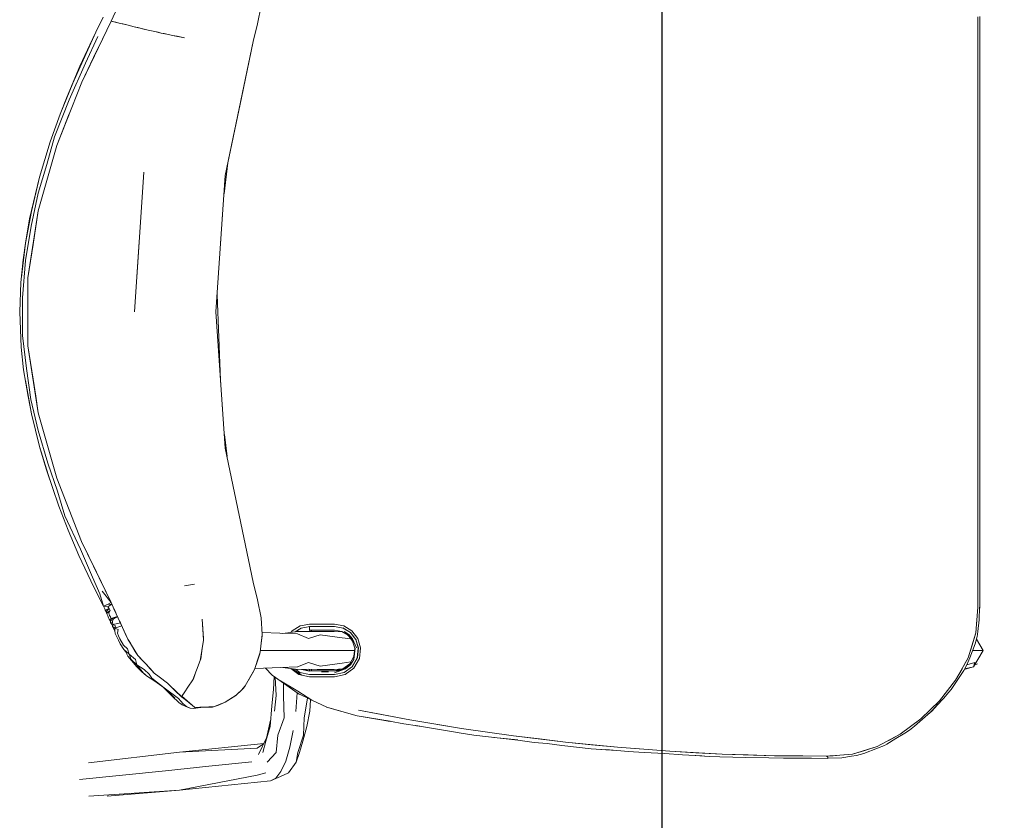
# Model space of a CAD drawing. Header units: millimetres. Extents: x -261 to 187, y -214 to 106.
# Tile 947 of 1056: x -213.946 to -213.411, y 18.001 to 18.436. Entities that reach past the tile are written whole.
import ezdxf

# ---------------------------------------------------------------- set-up
doc = ezdxf.new("R2010")
doc.units = ezdxf.units.MM
doc.header["$LTSCALE"] = 0.005
doc.header["$MEASUREMENT"] = 0
doc.layers.add('DI-Detalhes', color=1, linetype='Continuous', lineweight=30)
doc.layers.add('IFC-Elemento de mobília-Contorno', color=9, linetype='Continuous', lineweight=5)

msp = doc.modelspace()

# ---------------------------------------------------------------- linework, layer by layer
at = {"layer": 'DI-Detalhes'}
msp.add_lwpolyline([(-213.59691, 14.97736), (-210.47347, 14.97736), (-210.47347, 18.7509), (-213.59691, 18.7509), (-213.59691, 14.97736)], dxfattribs=at)
at = {"layer": 'IFC-Elemento de mobília-Contorno', "lineweight": 5}
for p, q in [((-213.89593, 18.43509), (-213.89248, 18.44239)), ((-213.81638, 18.43362), (-213.81452, 18.44339)), ((-213.91195, 18.40187), (-213.89593, 18.43509)), ((-213.90423, 18.42908), (-213.90028, 18.43716)), ((-213.9007, 18.4252), (-213.89593, 18.43509)), ((-213.89593, 18.43509), (-213.89525, 18.43653)), ((-213.89593, 18.43509), (-213.89164, 18.43399)), ((-213.89593, 18.43509), (-213.89335, 18.43443)), ((-213.42521, 18.43743), (-213.42519, 18.42742)), ((-213.42521, 18.43743), (-213.42517, 18.41963)), ((-213.42418, 18.42749), (-213.42418, 18.43751)), ((-213.89335, 18.43443), (-213.89164, 18.43399)), ((-213.89164, 18.43399), (-213.88745, 18.43295)), ((-213.89164, 18.43399), (-213.88955, 18.43348)), ((-213.88955, 18.43348), (-213.88745, 18.43295)), ((-213.88745, 18.43295), (-213.8834, 18.43196)), ((-213.88745, 18.43295), (-213.88543, 18.43245)), ((-213.88543, 18.43245), (-213.8834, 18.43196)), ((-213.8834, 18.43196), (-213.8795, 18.43102)), ((-213.8834, 18.43196), (-213.88145, 18.43149)), ((-213.88145, 18.43149), (-213.8795, 18.43102)), ((-213.8795, 18.43102), (-213.87575, 18.43014)), ((-213.8795, 18.43102), (-213.87763, 18.43058)), ((-213.87575, 18.43014), (-213.87218, 18.42933)), ((-213.87575, 18.43014), (-213.87397, 18.42974)), ((-213.87397, 18.42974), (-213.87218, 18.42933)), ((-213.87218, 18.42933), (-213.8688, 18.42858)), ((-213.87218, 18.42933), (-213.87049, 18.42896)), ((-213.8188, 18.42397), (-213.81638, 18.43362)), ((-213.90984, 18.41215), (-213.90321, 18.42674)), ((-213.90951, 18.41738), (-213.90423, 18.42908)), ((-213.90759, 18.42215), (-213.90423, 18.42908)), ((-213.90547, 18.41531), (-213.9007, 18.4252)), ((-213.87049, 18.42896), (-213.8688, 18.42858)), ((-213.8688, 18.42858), (-213.86561, 18.4279)), ((-213.8688, 18.42858), (-213.8672, 18.42824)), ((-213.8672, 18.42824), (-213.86561, 18.4279)), ((-213.86561, 18.4279), (-213.86264, 18.42729)), ((-213.86561, 18.4279), (-213.86412, 18.42759)), ((-213.86412, 18.42759), (-213.86264, 18.42729)), ((-213.86264, 18.42729), (-213.86013, 18.4268)), ((-213.86264, 18.42729), (-213.85619, 18.42604)), ((-213.86013, 18.4268), (-213.85619, 18.42604)), ((-213.83393, 18.35131), (-213.8188, 18.42397)), ((-213.82516, 18.39341), (-213.8188, 18.42397)), ((-213.42519, 18.42742), (-213.42517, 18.41963)), ((-213.42418, 18.41747), (-213.42418, 18.42749)), ((-213.91291, 18.41065), (-213.90759, 18.42215)), ((-213.42522, 18.40183), (-213.42517, 18.41963)), ((-213.42519, 18.41073), (-213.42517, 18.41963)), ((-213.42418, 18.4003), (-213.42418, 18.41891)), ((-213.9168, 18.40129), (-213.90951, 18.41738)), ((-213.91195, 18.40187), (-213.90547, 18.41531)), ((-213.42418, 18.40745), (-213.42418, 18.41747)), ((-213.9198, 18.39419), (-213.91291, 18.41065)), ((-213.91879, 18.39224), (-213.90984, 18.41215)), ((-213.42522, 18.40183), (-213.42519, 18.41073)), ((-213.42418, 18.39743), (-213.42418, 18.40745)), ((-213.92538, 18.36752), (-213.91195, 18.40187)), ((-213.92362, 18.38457), (-213.9168, 18.40129)), ((-213.42526, 18.38403), (-213.42522, 18.40183)), ((-213.42524, 18.39293), (-213.42522, 18.40183)), ((-213.42418, 18.37883), (-213.42418, 18.4003)), ((-213.42418, 18.38741), (-213.42418, 18.39743)), ((-213.92673, 18.37221), (-213.91879, 18.39224)), ((-213.92362, 18.38457), (-213.9198, 18.39419)), ((-213.83393, 18.35131), (-213.82516, 18.39341)), ((-213.42418, 18.37739), (-213.42418, 18.38741)), ((-213.92906, 18.36956), (-213.92362, 18.38457)), ((-213.92538, 18.36752), (-213.91866, 18.38469)), ((-213.42526, 18.37513), (-213.42526, 18.38403)), ((-213.42526, 18.36622), (-213.42526, 18.38403)), ((-213.42418, 18.35735), (-213.42418, 18.37883)), ((-213.42418, 18.36737), (-213.42418, 18.37739)), ((-213.93087, 18.35726), (-213.92673, 18.37221)), ((-213.9355, 18.33205), (-213.92538, 18.36752)), ((-213.93484, 18.35025), (-213.92906, 18.36956)), ((-213.93044, 18.34979), (-213.92538, 18.36752)), ((-213.42526, 18.36622), (-213.42526, 18.36177)), ((-213.42526, 18.36622), (-213.42526, 18.34842)), ((-213.42418, 18.35735), (-213.42418, 18.36737)), ((-213.42526, 18.35732), (-213.42526, 18.36177)), ((-213.93563, 18.3416), (-213.93087, 18.35726)), ((-213.83462, 18.34136), (-213.83252, 18.3581)), ((-213.42418, 18.34733), (-213.42418, 18.35735)), ((-213.42418, 18.33732), (-213.42418, 18.35735)), ((-213.94023, 18.32773), (-213.93484, 18.35025)), ((-213.93926, 18.33166), (-213.93484, 18.35025)), ((-213.9355, 18.33205), (-213.93044, 18.34979)), ((-213.88331, 18.27721), (-213.87812, 18.35299)), ((-213.88071, 18.3151), (-213.87812, 18.35299)), ((-213.83902, 18.27721), (-213.83393, 18.35131)), ((-213.83647, 18.31426), (-213.83393, 18.35131)), ((-213.42527, 18.33062), (-213.42526, 18.34842)), ((-213.42526, 18.33952), (-213.42526, 18.34842)), ((-213.42418, 18.34232), (-213.42418, 18.34733)), ((-213.93945, 18.32374), (-213.93563, 18.3416)), ((-213.42418, 18.33731), (-213.42418, 18.34232)), ((-213.42418, 18.31728), (-213.42418, 18.33732)), ((-213.42418, 18.3273), (-213.42418, 18.33731)), ((-213.94249, 18.31448), (-213.93926, 18.33166)), ((-213.94249, 18.31448), (-213.94023, 18.32773)), ((-213.94121, 18.29564), (-213.9355, 18.33205)), ((-213.93836, 18.31384), (-213.9355, 18.33205)), ((-213.42527, 18.32172), (-213.42527, 18.33062)), ((-213.42527, 18.31282), (-213.42527, 18.33062)), ((-213.94238, 18.30504), (-213.93945, 18.32374)), ((-213.42418, 18.31728), (-213.42418, 18.3273)), ((-213.42418, 18.30726), (-213.42418, 18.31728)), ((-213.42418, 18.29724), (-213.42418, 18.31728)), ((-213.9447, 18.29599), (-213.94249, 18.31448)), ((-213.94366, 18.30548), (-213.94249, 18.31448)), ((-213.94121, 18.29564), (-213.93836, 18.31384)), ((-213.88331, 18.27721), (-213.88071, 18.3151)), ((-213.42527, 18.30391), (-213.42527, 18.31282)), ((-213.42527, 18.29501), (-213.42527, 18.31282)), ((-213.42418, 18.29724), (-213.42418, 18.30726)), ((-213.94509, 18.29307), (-213.94366, 18.30548)), ((-213.94411, 18.28472), (-213.94238, 18.30504)), ((-213.94121, 18.25878), (-213.94121, 18.29564)), ((-213.42418, 18.28723), (-213.42418, 18.29724)), ((-213.42418, 18.27721), (-213.42418, 18.29724)), ((-213.94562, 18.27722), (-213.94509, 18.29307)), ((-213.42527, 18.27721), (-213.42527, 18.29501)), ((-213.42527, 18.28611), (-213.42527, 18.29501)), ((-213.83838, 18.28642), (-213.83647, 18.24015)), ((-213.42527, 18.28166), (-213.42527, 18.28611)), ((-213.42418, 18.27721), (-213.42418, 18.28723)), ((-213.94418, 18.26429), (-213.94411, 18.28472)), ((-213.94562, 18.27722), (-213.94489, 18.25807)), ((-213.83902, 18.27721), (-213.83393, 18.2031)), ((-213.42527, 18.2594), (-213.42527, 18.27721)), ((-213.42418, 18.26719), (-213.42418, 18.27721)), ((-213.42418, 18.25717), (-213.42418, 18.27721)), ((-213.94418, 18.26429), (-213.942, 18.24642)), ((-213.42527, 18.2594), (-213.42527, 18.26831)), ((-213.42418, 18.25717), (-213.42418, 18.26719)), ((-213.94121, 18.25878), (-213.93552, 18.22236)), ((-213.94121, 18.25878), (-213.93837, 18.24057)), ((-213.42527, 18.2594), (-213.42527, 18.2416)), ((-213.94489, 18.25807), (-213.94359, 18.24573)), ((-213.42418, 18.25216), (-213.42418, 18.25717)), ((-213.42418, 18.23714), (-213.42418, 18.25717)), ((-213.42527, 18.2505), (-213.42527, 18.2416)), ((-213.42418, 18.24715), (-213.42418, 18.25216)), ((-213.94359, 18.24573), (-213.94101, 18.23119)), ((-213.942, 18.24642), (-213.93949, 18.22966)), ((-213.42418, 18.23714), (-213.42418, 18.24715)), ((-213.94249, 18.23997), (-213.93917, 18.22186)), ((-213.93837, 18.24057), (-213.93694, 18.23146)), ((-213.83647, 18.24015), (-213.83393, 18.2031)), ((-213.42527, 18.2416), (-213.42527, 18.2238)), ((-213.42418, 18.22712), (-213.42418, 18.23714)), ((-213.42418, 18.2171), (-213.42418, 18.23714)), ((-213.93694, 18.23146), (-213.93552, 18.22236)), ((-213.42527, 18.2327), (-213.42527, 18.2238)), ((-213.94101, 18.23119), (-213.93917, 18.22186)), ((-213.93949, 18.22966), (-213.93564, 18.21278)), ((-213.42418, 18.2171), (-213.42418, 18.22712)), ((-213.93917, 18.22186), (-213.93486, 18.20415)), ((-213.93552, 18.22236), (-213.9254, 18.18689)), ((-213.93552, 18.22236), (-213.93046, 18.20463)), ((-213.42527, 18.2238), (-213.42526, 18.20599)), ((-213.42418, 18.21209), (-213.42418, 18.2171)), ((-213.42418, 18.19706), (-213.42418, 18.2171)), ((-213.93564, 18.21278), (-213.93037, 18.19501)), ((-213.83445, 18.21067), (-213.83301, 18.19867)), ((-213.42526, 18.2149), (-213.42526, 18.20599)), ((-213.42418, 18.20708), (-213.42418, 18.21209)), ((-213.42526, 18.18819), (-213.42526, 18.20599)), ((-213.42418, 18.19706), (-213.42418, 18.20708)), ((-213.93486, 18.20415), (-213.92917, 18.18596)), ((-213.93486, 18.20415), (-213.93124, 18.19202)), ((-213.93046, 18.20463), (-213.9254, 18.18689)), ((-213.83393, 18.2031), (-213.82637, 18.16677)), ((-213.83393, 18.2031), (-213.8188, 18.13044)), ((-213.93037, 18.19501), (-213.92504, 18.17979)), ((-213.42526, 18.18819), (-213.42526, 18.19709)), ((-213.42418, 18.18704), (-213.42418, 18.19706)), ((-213.42418, 18.17559), (-213.42418, 18.19706)), ((-213.93124, 18.19202), (-213.92444, 18.17166)), ((-213.9254, 18.18689), (-213.91197, 18.15254)), ((-213.9254, 18.18689), (-213.91869, 18.16972)), ((-213.42526, 18.18819), (-213.42526, 18.17039)), ((-213.42418, 18.17703), (-213.42418, 18.18704)), ((-213.92504, 18.17979), (-213.92102, 18.16637)), ((-213.42526, 18.17929), (-213.42526, 18.17039)), ((-213.42418, 18.16701), (-213.42418, 18.17703)), ((-213.42418, 18.15411), (-213.42418, 18.17559)), ((-213.92444, 18.17166), (-213.91931, 18.15868)), ((-213.91869, 18.16972), (-213.91197, 18.15254)), ((-213.42526, 18.17039), (-213.42522, 18.15258)), ((-213.92102, 18.16637), (-213.91261, 18.14827)), ((-213.82637, 18.16677), (-213.8188, 18.13044)), ((-213.42418, 18.15698), (-213.42418, 18.16701)), ((-213.91931, 18.15868), (-213.91346, 18.14492)), ((-213.42524, 18.16149), (-213.42522, 18.15258)), ((-213.42418, 18.14696), (-213.42418, 18.15698)), ((-213.91197, 18.15254), (-213.89595, 18.11932)), ((-213.91197, 18.15254), (-213.90396, 18.13593)), ((-213.42522, 18.15258), (-213.42517, 18.13478)), ((-213.42522, 18.15258), (-213.42519, 18.14368)), ((-213.42418, 18.13551), (-213.42418, 18.15411)), ((-213.91261, 18.14827), (-213.90607, 18.13317)), ((-213.42418, 18.13694), (-213.42418, 18.14696)), ((-213.91346, 18.14492), (-213.90703, 18.13117)), ((-213.42519, 18.14368), (-213.42517, 18.13478)), ((-213.90396, 18.13593), (-213.89595, 18.11932)), ((-213.42418, 18.12693), (-213.42418, 18.13694)), ((-213.42418, 18.1169), (-213.42418, 18.13551)), ((-213.90703, 18.13117), (-213.90602, 18.12911)), ((-213.90607, 18.13317), (-213.90204, 18.12403)), ((-213.8188, 18.13044), (-213.81638, 18.1208)), ((-213.42521, 18.1169), (-213.42517, 18.13478)), ((-213.42519, 18.12699), (-213.42517, 18.13478)), ((-213.90602, 18.12911), (-213.90004, 18.11739)), ((-213.90087, 18.12548), (-213.89595, 18.11932)), ((-213.85619, 18.12837), (-213.85063, 18.12933)), ((-213.85619, 18.12837), (-213.85279, 18.12896)), ((-213.85279, 18.12896), (-213.85063, 18.12933)), ((-213.42521, 18.1169), (-213.42519, 18.12699)), ((-213.42418, 18.11682), (-213.42418, 18.12693)), ((-213.90204, 18.12403), (-213.90004, 18.11739)), ((-213.898, 18.11835), (-213.89595, 18.11932)), ((-213.89756, 18.11856), (-213.89595, 18.11932)), ((-213.89595, 18.11932), (-213.89559, 18.11853)), ((-213.89595, 18.11932), (-213.89559, 18.11853)), ((-213.81638, 18.1208), (-213.81452, 18.11102)), ((-213.90004, 18.11739), (-213.898, 18.11835)), ((-213.90004, 18.11739), (-213.8988, 18.11797)), ((-213.90004, 18.11739), (-213.89777, 18.11706)), ((-213.90004, 18.11739), (-213.89945, 18.11603)), ((-213.89945, 18.11603), (-213.89922, 18.11516)), ((-213.89922, 18.11516), (-213.89709, 18.1162)), ((-213.89922, 18.11516), (-213.8983, 18.11479)), ((-213.89922, 18.11516), (-213.8984, 18.11417)), ((-213.8988, 18.11797), (-213.89756, 18.11856)), ((-213.89845, 18.11382), (-213.8983, 18.11479)), ((-213.89845, 18.11382), (-213.89819, 18.11398)), ((-213.89845, 18.11382), (-213.89712, 18.1138)), ((-213.89845, 18.11382), (-213.89819, 18.11295)), ((-213.8983, 18.11479), (-213.89709, 18.1162)), ((-213.89819, 18.11398), (-213.89654, 18.11498)), ((-213.898, 18.11835), (-213.89559, 18.11853)), ((-213.89777, 18.11706), (-213.89559, 18.11853)), ((-213.89777, 18.11706), (-213.89709, 18.1162)), ((-213.89712, 18.1138), (-213.89654, 18.11498)), ((-213.89712, 18.1138), (-213.89684, 18.11236)), ((-213.89709, 18.1162), (-213.89654, 18.11498)), ((-213.89565, 18.11865), (-213.89518, 18.11764)), ((-213.89559, 18.11853), (-213.89319, 18.11326)), ((-213.89518, 18.11764), (-213.8948, 18.11679)), ((-213.8948, 18.11679), (-213.89441, 18.11594)), ((-213.89441, 18.11594), (-213.89403, 18.1151)), ((-213.89403, 18.1151), (-213.89364, 18.11425)), ((-213.89364, 18.11425), (-213.89319, 18.11326)), ((-213.42624, 18.10287), (-213.42521, 18.1169)), ((-213.42573, 18.10988), (-213.42521, 18.1169)), ((-213.42449, 18.10991), (-213.42425, 18.11684)), ((-213.42429, 18.11568), (-213.42418, 18.1169)), ((-213.42429, 18.11558), (-213.42418, 18.11682)), ((-213.89819, 18.11295), (-213.89782, 18.11208)), ((-213.89782, 18.11208), (-213.89733, 18.11113)), ((-213.89733, 18.11113), (-213.89702, 18.11032)), ((-213.89702, 18.11032), (-213.89631, 18.10976)), ((-213.89702, 18.11032), (-213.89627, 18.10921)), ((-213.89684, 18.11236), (-213.89624, 18.11166)), ((-213.89637, 18.10973), (-213.89458, 18.11059)), ((-213.89631, 18.10976), (-213.89612, 18.11076)), ((-213.89631, 18.10976), (-213.89528, 18.10928)), ((-213.89631, 18.10976), (-213.89629, 18.10957)), ((-213.89629, 18.10957), (-213.89627, 18.10921)), ((-213.89627, 18.10921), (-213.89622, 18.10856)), ((-213.89624, 18.11166), (-213.89612, 18.11076)), ((-213.89622, 18.10856), (-213.89516, 18.10832)), ((-213.89622, 18.10856), (-213.89504, 18.10665)), ((-213.89612, 18.11076), (-213.89249, 18.11173)), ((-213.89612, 18.11076), (-213.89458, 18.11059)), ((-213.89528, 18.10928), (-213.89458, 18.11059)), ((-213.89528, 18.10928), (-213.89516, 18.10832)), ((-213.89458, 18.11059), (-213.89249, 18.11173)), ((-213.89319, 18.11326), (-213.8898, 18.10582)), ((-213.89319, 18.11326), (-213.89287, 18.11257)), ((-213.89287, 18.11257), (-213.89249, 18.11173)), ((-213.89249, 18.11173), (-213.8921, 18.11088)), ((-213.8921, 18.11088), (-213.89172, 18.11003)), ((-213.89172, 18.11003), (-213.89133, 18.10919)), ((-213.89133, 18.10919), (-213.89095, 18.10834)), ((-213.84646, 18.11037), (-213.84615, 18.10469)), ((-213.84646, 18.11037), (-213.8458, 18.09987)), ((-213.81452, 18.11102), (-213.8139, 18.10201)), ((-213.42624, 18.10287), (-213.42573, 18.10988)), ((-213.42523, 18.10356), (-213.42449, 18.10991)), ((-213.89516, 18.10832), (-213.89479, 18.10744)), ((-213.89514, 18.10631), (-213.89479, 18.10744)), ((-213.89514, 18.10631), (-213.89397, 18.10538)), ((-213.89514, 18.10631), (-213.89395, 18.10404)), ((-213.89479, 18.10744), (-213.89095, 18.10834)), ((-213.89479, 18.10744), (-213.89359, 18.1068)), ((-213.89397, 18.10538), (-213.89359, 18.1068)), ((-213.89397, 18.10538), (-213.89018, 18.10666)), ((-213.89397, 18.10538), (-213.89217, 18.1047)), ((-213.89397, 18.10538), (-213.89394, 18.10394)), ((-213.89394, 18.10394), (-213.89368, 18.10251)), ((-213.89256, 18.10283), (-213.89217, 18.1047)), ((-213.89095, 18.10834), (-213.89057, 18.1075)), ((-213.89057, 18.1075), (-213.89018, 18.10666)), ((-213.89018, 18.10666), (-213.8898, 18.10582)), ((-213.8898, 18.10582), (-213.88684, 18.09942)), ((-213.8898, 18.10582), (-213.88906, 18.10422)), ((-213.88906, 18.10422), (-213.88832, 18.10262)), ((-213.84615, 18.10469), (-213.84583, 18.09901)), ((-213.81398, 18.10307), (-213.79464, 18.10234)), ((-213.80261, 18.10264), (-213.79472, 18.10373)), ((-213.79821, 18.10324), (-213.79766, 18.10396)), ((-213.79766, 18.10396), (-213.79324, 18.10667)), ((-213.79599, 18.10355), (-213.79274, 18.10553)), ((-213.79472, 18.10373), (-213.78871, 18.10358)), ((-213.79455, 18.10372), (-213.79455, 18.10443)), ((-213.79324, 18.10667), (-213.78808, 18.10764)), ((-213.79274, 18.10553), (-213.78809, 18.10639)), ((-213.78871, 18.10358), (-213.78405, 18.10373)), ((-213.78816, 18.10763), (-213.78478, 18.10763)), ((-213.78816, 18.10637), (-213.78478, 18.10637)), ((-213.78816, 18.10637), (-213.78816, 18.10561)), ((-213.78816, 18.10561), (-213.78815, 18.10496)), ((-213.78815, 18.10496), (-213.78814, 18.10453)), ((-213.78814, 18.10453), (-213.78812, 18.10438)), ((-213.78812, 18.10438), (-213.78474, 18.10438)), ((-213.78811, 18.1036), (-213.7881, 18.10438)), ((-213.78809, 18.10637), (-213.78809, 18.10639)), ((-213.78809, 18.10639), (-213.7847, 18.10639)), ((-213.78714, 18.10637), (-213.78714, 18.10639)), ((-213.78714, 18.10363), (-213.78714, 18.10438)), ((-213.78478, 18.10763), (-213.7814, 18.10763)), ((-213.78478, 18.10637), (-213.78141, 18.10637)), ((-213.78474, 18.10438), (-213.78136, 18.10438)), ((-213.7847, 18.10639), (-213.78132, 18.10639)), ((-213.78405, 18.10373), (-213.7749, 18.10373)), ((-213.78141, 18.10637), (-213.77803, 18.10638)), ((-213.7814, 18.10763), (-213.77802, 18.10763)), ((-213.78136, 18.10438), (-213.77798, 18.10438)), ((-213.78132, 18.10639), (-213.77793, 18.10639)), ((-213.77803, 18.10638), (-213.77465, 18.10638)), ((-213.77802, 18.10763), (-213.77465, 18.10763)), ((-213.77798, 18.10438), (-213.7746, 18.10438)), ((-213.77793, 18.10639), (-213.77455, 18.10639)), ((-213.7749, 18.10373), (-213.77028, 18.10341)), ((-213.77465, 18.10763), (-213.76957, 18.10667)), ((-213.77465, 18.10638), (-213.77, 18.10551)), ((-213.7746, 18.10438), (-213.77066, 18.10365)), ((-213.77455, 18.10639), (-213.7699, 18.10553)), ((-213.77066, 18.10365), (-213.76725, 18.10157)), ((-213.77009, 18.10556), (-213.76597, 18.10305)), ((-213.7699, 18.10553), (-213.76586, 18.10307)), ((-213.76957, 18.10667), (-213.76516, 18.10397)), ((-213.76937, 18.10371), (-213.76687, 18.10203)), ((-213.76611, 18.10313), (-213.76595, 18.10313)), ((-213.76603, 18.10313), (-213.76308, 18.09932)), ((-213.76586, 18.10307), (-213.76441, 18.10119)), ((-213.76516, 18.10397), (-213.76198, 18.09987)), ((-213.42563, 18.10077), (-213.42523, 18.10356)), ((-213.89368, 18.10251), (-213.89281, 18.10069)), ((-213.89281, 18.10069), (-213.892, 18.0989)), ((-213.89256, 18.10283), (-213.89192, 18.10129)), ((-213.892, 18.0989), (-213.89096, 18.09697)), ((-213.89192, 18.10129), (-213.89114, 18.09967)), ((-213.89114, 18.09967), (-213.88925, 18.09616)), ((-213.88832, 18.10262), (-213.88758, 18.10102)), ((-213.88758, 18.10102), (-213.88684, 18.09942)), ((-213.88684, 18.09942), (-213.88147, 18.09068)), ((-213.88684, 18.09942), (-213.8855, 18.09723)), ((-213.8467, 18.09341), (-213.84583, 18.09901)), ((-213.84586, 18.09944), (-213.8458, 18.09987)), ((-213.81503, 18.09251), (-213.8139, 18.10201)), ((-213.81444, 18.09743), (-213.81393, 18.10122)), ((-213.81395, 18.10161), (-213.81393, 18.10122)), ((-213.79464, 18.10234), (-213.78871, 18.09993)), ((-213.78871, 18.09993), (-213.78237, 18.10184)), ((-213.78237, 18.10184), (-213.7705, 18.10025)), ((-213.7705, 18.10025), (-213.76573, 18.0996)), ((-213.76803, 18.10242), (-213.76585, 18.10026)), ((-213.76725, 18.10157), (-213.7648, 18.0984)), ((-213.76687, 18.10203), (-213.76492, 18.09973)), ((-213.76585, 18.10026), (-213.76424, 18.09765)), ((-213.76492, 18.09973), (-213.76269, 18.09474)), ((-213.7648, 18.0984), (-213.76364, 18.09457)), ((-213.76441, 18.10119), (-213.76296, 18.09931)), ((-213.76308, 18.09932), (-213.76171, 18.09486)), ((-213.76305, 18.09923), (-213.76293, 18.09921)), ((-213.763, 18.09945), (-213.76228, 18.09702)), ((-213.76198, 18.09987), (-213.76046, 18.09486)), ((-213.43039, 18.08943), (-213.42624, 18.10287)), ((-213.42832, 18.09614), (-213.42624, 18.10287)), ((-213.4267, 18.09692), (-213.42562, 18.10085)), ((-213.42597, 18.09956), (-213.42239, 18.09336)), ((-213.42564, 18.10078), (-213.42562, 18.10085)), ((-213.42564, 18.10078), (-213.42563, 18.10077)), ((-213.42563, 18.10077), (-213.42562, 18.10086)), ((-213.42562, 18.10085), (-213.42561, 18.10092)), ((-213.89096, 18.09697), (-213.88908, 18.09395)), ((-213.88925, 18.09616), (-213.88701, 18.09422)), ((-213.88908, 18.09395), (-213.88614, 18.09139)), ((-213.88908, 18.09395), (-213.88817, 18.09278)), ((-213.88817, 18.09278), (-213.88682, 18.0903)), ((-213.88817, 18.09278), (-213.88682, 18.0903)), ((-213.88701, 18.09422), (-213.88614, 18.09139)), ((-213.8855, 18.09723), (-213.88415, 18.09505)), ((-213.88415, 18.09505), (-213.88281, 18.09286)), ((-213.88281, 18.09286), (-213.88147, 18.09068)), ((-213.84758, 18.08782), (-213.8467, 18.09341)), ((-213.84732, 18.08882), (-213.84656, 18.09434)), ((-213.84666, 18.09369), (-213.84665, 18.09368)), ((-213.81809, 18.08303), (-213.81503, 18.09251)), ((-213.81493, 18.09336), (-213.80638, 18.09336)), ((-213.80638, 18.09336), (-213.78956, 18.09336)), ((-213.78956, 18.09336), (-213.78421, 18.09336)), ((-213.78421, 18.09336), (-213.77461, 18.09336)), ((-213.77461, 18.09336), (-213.76377, 18.09336)), ((-213.7641, 18.08999), (-213.76364, 18.09457)), ((-213.76408, 18.08849), (-213.76339, 18.09464)), ((-213.76228, 18.09702), (-213.76159, 18.09473)), ((-213.76226, 18.08939), (-213.76171, 18.09486)), ((-213.76213, 18.08938), (-213.76159, 18.09473)), ((-213.76186, 18.09336), (-213.76173, 18.09336)), ((-213.76109, 18.08894), (-213.76046, 18.09486)), ((-213.43039, 18.08943), (-213.42832, 18.09614)), ((-213.42962, 18.08937), (-213.4267, 18.09692)), ((-213.42808, 18.09336), (-213.42741, 18.09336)), ((-213.42758, 18.08438), (-213.42239, 18.09336)), ((-213.42741, 18.09336), (-213.42366, 18.09336)), ((-213.42366, 18.09336), (-213.42239, 18.09336)), ((-213.88682, 18.0903), (-213.88442, 18.08734)), ((-213.88682, 18.0903), (-213.88202, 18.08438)), ((-213.88614, 18.09139), (-213.88508, 18.08843)), ((-213.88614, 18.09139), (-213.88271, 18.08836)), ((-213.88508, 18.08843), (-213.88192, 18.08549)), ((-213.88442, 18.08734), (-213.88202, 18.08438)), ((-213.88271, 18.08836), (-213.88192, 18.08549)), ((-213.88147, 18.09068), (-213.87819, 18.08712)), ((-213.88147, 18.09068), (-213.87923, 18.08826)), ((-213.87818, 18.08712), (-213.87751, 18.08639)), ((-213.84958, 18.08261), (-213.84758, 18.08782)), ((-213.84749, 18.08835), (-213.84732, 18.08882)), ((-213.81725, 18.08558), (-213.81526, 18.09149)), ((-213.8168, 18.08701), (-213.81526, 18.09149)), ((-213.81526, 18.09149), (-213.81518, 18.09202)), ((-213.7705, 18.08646), (-213.76576, 18.08711)), ((-213.76639, 18.08601), (-213.7641, 18.08999)), ((-213.76597, 18.08556), (-213.76408, 18.08849)), ((-213.76495, 18.08463), (-213.76226, 18.08939)), ((-213.76484, 18.08471), (-213.76213, 18.08938)), ((-213.76408, 18.08849), (-213.764, 18.08981)), ((-213.76404, 18.08378), (-213.76103, 18.08905)), ((-213.76336, 18.08744), (-213.76325, 18.08746)), ((-213.43727, 18.07714), (-213.43039, 18.08943)), ((-213.43383, 18.08328), (-213.43039, 18.08943)), ((-213.43115, 18.0856), (-213.42962, 18.08937)), ((-213.88202, 18.08438), (-213.87677, 18.07955)), ((-213.88202, 18.08438), (-213.87939, 18.08197)), ((-213.88192, 18.08549), (-213.87804, 18.08293)), ((-213.88192, 18.08549), (-213.87833, 18.08108)), ((-213.87939, 18.08197), (-213.87677, 18.07955)), ((-213.87804, 18.08293), (-213.87531, 18.08048)), ((-213.87751, 18.08639), (-213.877, 18.08584)), ((-213.877, 18.08584), (-213.87253, 18.081)), ((-213.877, 18.08584), (-213.87476, 18.08342)), ((-213.87482, 18.08347), (-213.87253, 18.081)), ((-213.85162, 18.07732), (-213.84958, 18.08261)), ((-213.85127, 18.07804), (-213.84969, 18.08234)), ((-213.8231, 18.07417), (-213.81809, 18.08303)), ((-213.82068, 18.07841), (-213.81846, 18.08221)), ((-213.81846, 18.08221), (-213.8183, 18.08266)), ((-213.81846, 18.08221), (-213.81831, 18.08263)), ((-213.81794, 18.0835), (-213.79455, 18.08438)), ((-213.81737, 18.08525), (-213.81725, 18.08558)), ((-213.81214, 18.08372), (-213.8085, 18.08003)), ((-213.80261, 18.08408), (-213.79472, 18.08299)), ((-213.79837, 18.08349), (-213.79397, 18.08026)), ((-213.79732, 18.08335), (-213.79688, 18.08301)), ((-213.79731, 18.08335), (-213.7956, 18.08204)), ((-213.79688, 18.08301), (-213.7956, 18.08204)), ((-213.79581, 18.08314), (-213.79347, 18.08141)), ((-213.7956, 18.08204), (-213.79427, 18.08115)), ((-213.7956, 18.08204), (-213.79243, 18.07993)), ((-213.79472, 18.08299), (-213.78871, 18.08313)), ((-213.79464, 18.08438), (-213.78871, 18.08679)), ((-213.79464, 18.08438), (-213.79455, 18.08438)), ((-213.79254, 18.08304), (-213.78814, 18.08205)), ((-213.79253, 18.08304), (-213.79245, 18.08302)), ((-213.79248, 18.08304), (-213.79245, 18.08302)), ((-213.79153, 18.08306), (-213.78812, 18.08234)), ((-213.78871, 18.08679), (-213.78237, 18.08487)), ((-213.78871, 18.08313), (-213.78405, 18.08299)), ((-213.78825, 18.08237), (-213.78822, 18.08299)), ((-213.78822, 18.08299), (-213.78822, 18.08312)), ((-213.78812, 18.08234), (-213.78474, 18.08234)), ((-213.78714, 18.08299), (-213.78714, 18.08308)), ((-213.78714, 18.08299), (-213.78713, 18.08234)), ((-213.78474, 18.08234), (-213.78136, 18.08234)), ((-213.78405, 18.08299), (-213.7749, 18.08299)), ((-213.78237, 18.08487), (-213.7705, 18.08646)), ((-213.78177, 18.08172), (-213.77789, 18.08169)), ((-213.78136, 18.08234), (-213.77798, 18.08234)), ((-213.77798, 18.08234), (-213.7746, 18.08234)), ((-213.7749, 18.08299), (-213.77008, 18.08331)), ((-213.77464, 18.08129), (-213.76866, 18.08337)), ((-213.77464, 18.08129), (-213.77106, 18.08271)), ((-213.77462, 18.08205), (-213.77106, 18.08271)), ((-213.7746, 18.08234), (-213.7701, 18.0833)), ((-213.77106, 18.08271), (-213.76796, 18.0844)), ((-213.7701, 18.0833), (-213.76639, 18.08601)), ((-213.76934, 18.08139), (-213.76483, 18.08472)), ((-213.76883, 18.08025), (-213.76404, 18.08378)), ((-213.76866, 18.08337), (-213.76597, 18.08556)), ((-213.76796, 18.0844), (-213.76545, 18.08691)), ((-213.76485, 18.08471), (-213.76484, 18.08471)), ((-213.43742, 18.07539), (-213.43287, 18.08252)), ((-213.43727, 18.07714), (-213.43376, 18.0834)), ((-213.43287, 18.08252), (-213.43115, 18.0856)), ((-213.43258, 18.08304), (-213.42758, 18.08438)), ((-213.43244, 18.0833), (-213.42758, 18.08438)), ((-213.43117, 18.08558), (-213.43115, 18.0856)), ((-213.43116, 18.08558), (-213.42677, 18.0868)), ((-213.43116, 18.08558), (-213.43114, 18.08561)), ((-213.43116, 18.08558), (-213.43115, 18.0856)), ((-213.43114, 18.08561), (-213.43114, 18.08563)), ((-213.42758, 18.08438), (-213.42677, 18.0868)), ((-213.42698, 18.0854), (-213.42538, 18.08607)), ((-213.87677, 18.07955), (-213.87226, 18.07676)), ((-213.87531, 18.08048), (-213.87382, 18.07823)), ((-213.87382, 18.07823), (-213.86719, 18.07309)), ((-213.87253, 18.081), (-213.86979, 18.07895)), ((-213.87226, 18.07676), (-213.86719, 18.07309)), ((-213.86979, 18.07895), (-213.86536, 18.07563)), ((-213.85426, 18.07339), (-213.85159, 18.07739)), ((-213.85145, 18.07777), (-213.85127, 18.07804)), ((-213.85085, 18.07933), (-213.8508, 18.07933)), ((-213.82139, 18.07719), (-213.82068, 18.07841)), ((-213.8085, 18.08003), (-213.79445, 18.06999)), ((-213.80784, 18.07223), (-213.80742, 18.07926)), ((-213.80694, 18.07892), (-213.8063, 18.06894)), ((-213.80402, 18.07694), (-213.79448, 18.07122)), ((-213.79427, 18.08115), (-213.79293, 18.08026)), ((-213.79397, 18.08026), (-213.78816, 18.07901)), ((-213.79347, 18.08141), (-213.78816, 18.08026)), ((-213.79293, 18.08026), (-213.79243, 18.07993)), ((-213.78816, 18.08026), (-213.78478, 18.08026)), ((-213.78816, 18.07901), (-213.78478, 18.07901)), ((-213.78478, 18.08026), (-213.7814, 18.08025)), ((-213.78478, 18.07901), (-213.7814, 18.07901)), ((-213.7814, 18.08025), (-213.77802, 18.08025)), ((-213.7814, 18.07901), (-213.77802, 18.079)), ((-213.77802, 18.08025), (-213.77464, 18.08025)), ((-213.77802, 18.079), (-213.77465, 18.079)), ((-213.77465, 18.079), (-213.76883, 18.08025)), ((-213.77464, 18.08025), (-213.76934, 18.08139)), ((-213.446, 18.06609), (-213.43727, 18.07714)), ((-213.44163, 18.07161), (-213.43727, 18.07714)), ((-213.86774, 18.07349), (-213.86287, 18.06862)), ((-213.86719, 18.07309), (-213.86137, 18.06744)), ((-213.86719, 18.07309), (-213.85943, 18.0673)), ((-213.86536, 18.07563), (-213.86348, 18.07383)), ((-213.86536, 18.07563), (-213.86127, 18.0717)), ((-213.86348, 18.07383), (-213.86161, 18.07203)), ((-213.86161, 18.07203), (-213.85965, 18.07014)), ((-213.86127, 18.0717), (-213.85768, 18.06825)), ((-213.8575, 18.06846), (-213.85587, 18.07097)), ((-213.85597, 18.07082), (-213.85426, 18.07339)), ((-213.82813, 18.06902), (-213.82517, 18.07176)), ((-213.82687, 18.07012), (-213.82543, 18.07143)), ((-213.82543, 18.07143), (-213.82442, 18.07258)), ((-213.82517, 18.07176), (-213.8231, 18.07417)), ((-213.82442, 18.07258), (-213.82342, 18.07373)), ((-213.82342, 18.07373), (-213.82328, 18.07396)), ((-213.82342, 18.07373), (-213.82331, 18.07393)), ((-213.82342, 18.07373), (-213.82331, 18.07393)), ((-213.80862, 18.06331), (-213.80784, 18.07223)), ((-213.80239, 18.07567), (-213.80237, 18.06881)), ((-213.79448, 18.07122), (-213.78698, 18.06629)), ((-213.446, 18.06609), (-213.44163, 18.07161)), ((-213.4409, 18.07079), (-213.43974, 18.07215)), ((-213.43974, 18.07215), (-213.43742, 18.07539)), ((-213.86287, 18.06862), (-213.8591, 18.06514)), ((-213.85965, 18.07014), (-213.85866, 18.06919)), ((-213.85943, 18.0673), (-213.85686, 18.06435)), ((-213.85866, 18.06919), (-213.85768, 18.06825)), ((-213.85768, 18.06825), (-213.85597, 18.07082)), ((-213.85768, 18.06825), (-213.85572, 18.0667)), ((-213.85752, 18.06848), (-213.85054, 18.06246)), ((-213.85739, 18.06869), (-213.85736, 18.06868)), ((-213.85651, 18.07001), (-213.8565, 18.07)), ((-213.85615, 18.06703), (-213.85575, 18.06695)), ((-213.85615, 18.06703), (-213.85575, 18.06695)), ((-213.85572, 18.0667), (-213.85377, 18.06515)), ((-213.83404, 18.06521), (-213.83117, 18.06701)), ((-213.834, 18.06527), (-213.82799, 18.06911)), ((-213.83117, 18.06701), (-213.8283, 18.06882)), ((-213.8283, 18.06882), (-213.82687, 18.07012)), ((-213.80718, 18.06046), (-213.8063, 18.06894)), ((-213.80237, 18.06881), (-213.80205, 18.05673)), ((-213.79567, 18.06021), (-213.79491, 18.07032)), ((-213.79445, 18.06999), (-213.79344, 18.06951)), ((-213.79445, 18.06999), (-213.78698, 18.06629)), ((-213.79445, 18.06999), (-213.79344, 18.06951)), ((-213.79104, 18.05673), (-213.78921, 18.0674)), ((-213.78808, 18.06046), (-213.78758, 18.06659)), ((-213.78698, 18.06629), (-213.77888, 18.06252)), ((-213.4561, 18.05626), (-213.446, 18.06609)), ((-213.45105, 18.06118), (-213.446, 18.06609)), ((-213.44755, 18.06341), (-213.44389, 18.06736)), ((-213.44389, 18.06736), (-213.4409, 18.07079)), ((-213.8591, 18.06514), (-213.8573, 18.0639)), ((-213.8573, 18.0639), (-213.85544, 18.06296)), ((-213.85686, 18.06435), (-213.855, 18.06289)), ((-213.85544, 18.06296), (-213.85307, 18.06205)), ((-213.855, 18.06289), (-213.85307, 18.06205)), ((-213.85377, 18.06515), (-213.85243, 18.06409)), ((-213.85307, 18.06205), (-213.85138, 18.06188)), ((-213.85138, 18.06188), (-213.84721, 18.06232)), ((-213.85054, 18.06246), (-213.84027, 18.0628)), ((-213.85037, 18.06246), (-213.84786, 18.06254)), ((-213.84786, 18.06254), (-213.84534, 18.06262)), ((-213.84721, 18.06232), (-213.8409, 18.06258)), ((-213.84601, 18.0626), (-213.84597, 18.06261)), ((-213.84534, 18.06262), (-213.84283, 18.06271)), ((-213.84283, 18.06271), (-213.84031, 18.06279)), ((-213.8409, 18.06258), (-213.8376, 18.06374)), ((-213.8409, 18.06258), (-213.84031, 18.06279)), ((-213.84039, 18.0628), (-213.834, 18.06527)), ((-213.84036, 18.06279), (-213.83718, 18.064)), ((-213.84032, 18.06278), (-213.83718, 18.064)), ((-213.8376, 18.06374), (-213.83404, 18.06521)), ((-213.83718, 18.064), (-213.83404, 18.06521)), ((-213.83636, 18.06431), (-213.83575, 18.06459)), ((-213.80961, 18.05216), (-213.80862, 18.06331)), ((-213.7896, 18.05216), (-213.78808, 18.06046)), ((-213.77889, 18.06253), (-213.76226, 18.05782)), ((-213.77888, 18.06252), (-213.76226, 18.05782)), ((-213.7616, 18.06095), (-213.74886, 18.05855)), ((-213.7616, 18.06095), (-213.73365, 18.0557)), ((-213.4561, 18.05626), (-213.45105, 18.06118)), ((-213.45231, 18.05861), (-213.45026, 18.06034)), ((-213.45229, 18.05862), (-213.45027, 18.06034)), ((-213.45099, 18.05977), (-213.44755, 18.06341)), ((-213.45027, 18.06034), (-213.44695, 18.06406)), ((-213.45026, 18.06034), (-213.44689, 18.06413)), ((-213.81189, 18.04409), (-213.80932, 18.05547)), ((-213.80543, 18.04742), (-213.80205, 18.05673)), ((-213.79139, 18.04742), (-213.79104, 18.05673)), ((-213.76226, 18.05782), (-213.74943, 18.0557)), ((-213.76226, 18.05782), (-213.74445, 18.05488)), ((-213.75343, 18.05643), (-213.7447, 18.05492)), ((-213.74943, 18.0557), (-213.74434, 18.05486)), ((-213.74886, 18.05855), (-213.74125, 18.05712)), ((-213.7447, 18.05492), (-213.73703, 18.05356)), ((-213.74125, 18.05712), (-213.73365, 18.0557)), ((-213.73365, 18.0557), (-213.71961, 18.05337)), ((-213.73365, 18.0557), (-213.70558, 18.05104)), ((-213.46738, 18.04782), (-213.4561, 18.05626)), ((-213.46174, 18.05204), (-213.4561, 18.05626)), ((-213.45967, 18.05222), (-213.45528, 18.05598)), ((-213.45528, 18.05598), (-213.45099, 18.05977)), ((-213.81189, 18.04409), (-213.80961, 18.05216)), ((-213.79889, 18.04079), (-213.79704, 18.04989)), ((-213.79182, 18.04409), (-213.7896, 18.05216)), ((-213.73703, 18.05356), (-213.72951, 18.05241)), ((-213.73039, 18.05255), (-213.72831, 18.0522)), ((-213.73013, 18.05251), (-213.72856, 18.05225)), ((-213.72951, 18.05241), (-213.71873, 18.05054)), ((-213.71961, 18.05337), (-213.70558, 18.05104)), ((-213.71873, 18.05054), (-213.71006, 18.04915)), ((-213.70558, 18.05104), (-213.69151, 18.04902)), ((-213.70558, 18.05104), (-213.67743, 18.047)), ((-213.46481, 18.04846), (-213.46233, 18.05011)), ((-213.46233, 18.05011), (-213.45967, 18.05222)), ((-213.81597, 18.03688), (-213.81141, 18.04622)), ((-213.80623, 18.03804), (-213.80543, 18.04742)), ((-213.7945, 18.03804), (-213.79139, 18.04742)), ((-213.71006, 18.04915), (-213.70687, 18.04866)), ((-213.70688, 18.04866), (-213.69896, 18.04735)), ((-213.70687, 18.04866), (-213.69896, 18.04735)), ((-213.69896, 18.04735), (-213.691, 18.04643)), ((-213.69896, 18.04735), (-213.68303, 18.04551)), ((-213.69151, 18.04902), (-213.67743, 18.047)), ((-213.691, 18.04643), (-213.68303, 18.04551)), ((-213.68809, 18.04617), (-213.675, 18.04481)), ((-213.68303, 18.04551), (-213.67505, 18.04459)), ((-213.68303, 18.04551), (-213.67506, 18.04459)), ((-213.67743, 18.047), (-213.66331, 18.0453)), ((-213.67743, 18.047), (-213.64919, 18.04358)), ((-213.67506, 18.04459), (-213.66624, 18.04346)), ((-213.66331, 18.0453), (-213.64919, 18.04358)), ((-213.47979, 18.04117), (-213.46738, 18.04782)), ((-213.47466, 18.04256), (-213.46965, 18.04547)), ((-213.47359, 18.04449), (-213.46738, 18.04782)), ((-213.46965, 18.04547), (-213.46481, 18.04846)), ((-213.85887, 18.03821), (-213.81302, 18.04292)), ((-213.85887, 18.03821), (-213.81665, 18.04024)), ((-213.81665, 18.04024), (-213.81315, 18.04264)), ((-213.81362, 18.03798), (-213.81189, 18.04409)), ((-213.80114, 18.03327), (-213.79889, 18.04079)), ((-213.79368, 18.03798), (-213.79182, 18.04409)), ((-213.66624, 18.04346), (-213.65912, 18.04275)), ((-213.65912, 18.04275), (-213.65115, 18.04183)), ((-213.65115, 18.04183), (-213.64318, 18.04091)), ((-213.65115, 18.04183), (-213.63522, 18.03999)), ((-213.64919, 18.04358), (-213.63503, 18.04219)), ((-213.64919, 18.04358), (-213.62088, 18.04079)), ((-213.63522, 18.03999), (-213.62721, 18.03947)), ((-213.63522, 18.03999), (-213.62127, 18.03908)), ((-213.63503, 18.04219), (-213.62088, 18.04079)), ((-213.62721, 18.03947), (-213.62128, 18.03908)), ((-213.62718, 18.03966), (-213.61521, 18.03849)), ((-213.62088, 18.04079), (-213.60669, 18.03971)), ((-213.62088, 18.04079), (-213.59251, 18.03863)), ((-213.60669, 18.03971), (-213.59251, 18.03863)), ((-213.49323, 18.03701), (-213.47979, 18.04117)), ((-213.49323, 18.03701), (-213.48651, 18.03909)), ((-213.4872, 18.03744), (-213.47968, 18.04033)), ((-213.48651, 18.03909), (-213.47979, 18.04117)), ((-213.47968, 18.04033), (-213.4759, 18.0418)), ((-213.4759, 18.0418), (-213.47466, 18.04256)), ((-213.9082, 18.03226), (-213.85887, 18.03821)), ((-213.81115, 18.03278), (-213.80623, 18.03804)), ((-213.7954, 18.03278), (-213.7945, 18.03804)), ((-213.7954, 18.03278), (-213.79368, 18.03798)), ((-213.61521, 18.03849), (-213.60647, 18.03787)), ((-213.60647, 18.03787), (-213.59519, 18.03737)), ((-213.59519, 18.03737), (-213.58555, 18.03668)), ((-213.59251, 18.03863), (-213.5641, 18.0371)), ((-213.59251, 18.03863), (-213.5783, 18.03786)), ((-213.58555, 18.03668), (-213.57519, 18.03608)), ((-213.57869, 18.03628), (-213.57118, 18.03579)), ((-213.57843, 18.03627), (-213.57118, 18.03579)), ((-213.5783, 18.03786), (-213.5641, 18.0371)), ((-213.57118, 18.03579), (-213.56538, 18.03569)), ((-213.56538, 18.03569), (-213.55117, 18.03528)), ((-213.5641, 18.0371), (-213.54989, 18.03665)), ((-213.5641, 18.0371), (-213.53567, 18.03621)), ((-213.55117, 18.03528), (-213.53877, 18.03498)), ((-213.54989, 18.03665), (-213.53567, 18.03621)), ((-213.53877, 18.03498), (-213.53069, 18.03493)), ((-213.53567, 18.03621), (-213.50725, 18.03597)), ((-213.53567, 18.03621), (-213.52793, 18.03614)), ((-213.53069, 18.03493), (-213.52339, 18.03479)), ((-213.52793, 18.03614), (-213.52019, 18.03608)), ((-213.52339, 18.03479), (-213.51555, 18.0348)), ((-213.52019, 18.03608), (-213.50725, 18.03597)), ((-213.51555, 18.0348), (-213.50708, 18.03475)), ((-213.5074, 18.03576), (-213.50725, 18.03597)), ((-213.5074, 18.03576), (-213.50697, 18.03573)), ((-213.50725, 18.03597), (-213.49323, 18.03701)), ((-213.50725, 18.03597), (-213.5055, 18.0361)), ((-213.50725, 18.03597), (-213.50709, 18.0359)), ((-213.50709, 18.0359), (-213.50675, 18.03541)), ((-213.50708, 18.03475), (-213.50648, 18.0348)), ((-213.50697, 18.03573), (-213.50685, 18.03555)), ((-213.50693, 18.03479), (-213.49913, 18.0351)), ((-213.50685, 18.03555), (-213.50641, 18.03491)), ((-213.50675, 18.03541), (-213.50641, 18.03491)), ((-213.5055, 18.0361), (-213.50375, 18.03623)), ((-213.50375, 18.03623), (-213.50024, 18.03649)), ((-213.50024, 18.03649), (-213.49323, 18.03701)), ((-213.49913, 18.0351), (-213.49381, 18.03603)), ((-213.49387, 18.03602), (-213.49106, 18.03629)), ((-213.49106, 18.03629), (-213.4872, 18.03744)), ((-213.86635, 18.02809), (-213.84295, 18.0305)), ((-213.84295, 18.0305), (-213.81954, 18.03291)), ((-213.80371, 18.02759), (-213.80114, 18.03327)), ((-213.79968, 18.02691), (-213.7954, 18.03278)), ((-213.91316, 18.02328), (-213.88975, 18.02569)), ((-213.88975, 18.02569), (-213.86635, 18.02809)), ((-213.85874, 18.01747), (-213.81656, 18.02558)), ((-213.81656, 18.02558), (-213.81189, 18.02691)), ((-213.80944, 18.02254), (-213.80237, 18.02558)), ((-213.80944, 18.02254), (-213.80652, 18.02397)), ((-213.80652, 18.02397), (-213.80371, 18.02759)), ((-213.80237, 18.02558), (-213.79968, 18.02691)), ((-213.85874, 18.01747), (-213.80944, 18.02254)), ((-213.90808, 18.0143), (-213.85874, 18.01747)), ((-213.89805, 18.0143), (-213.85874, 18.01747))]:
    msp.add_line(p, q, dxfattribs=at)

doc.saveas('drawing.dxf')
